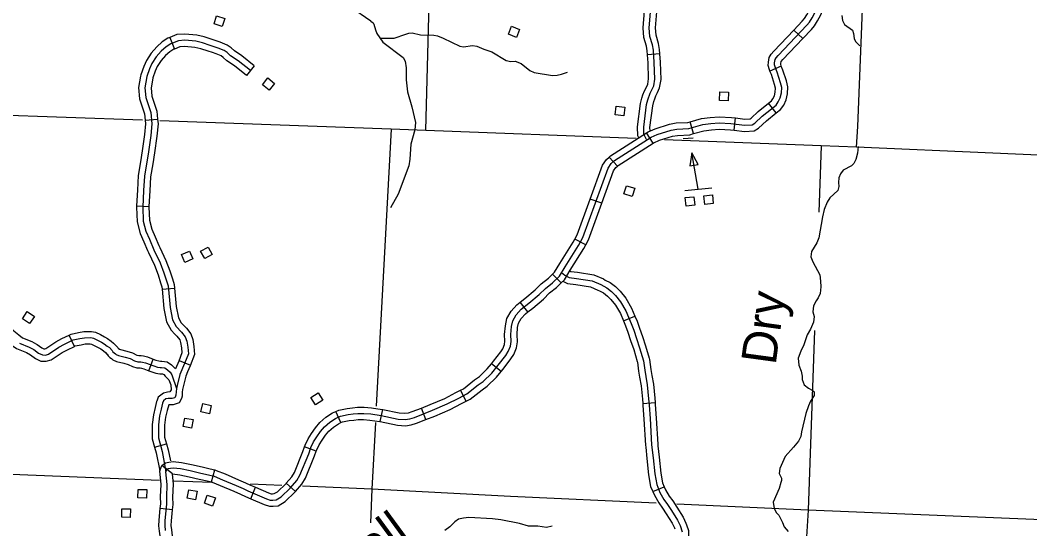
# Model space of a CAD drawing. Extents: x 653372 to 905732, y 627442 to 787275.
# Drawn here: x 864892 to 877117, y 635000 to 641160 of the extents above; entities that cross this region are included whole.
import ezdxf

# ---------------------------------------------------------------- set-up
doc = ezdxf.new("R2010")
doc.units = 0
for name, color, linetype in [('Level 2', 7, 'Continuous'), ('Level 32', 7, 'Continuous'), ('Level 35', 7, 'Continuous'), ('Level 4', 7, 'Continuous'), ('Level 45', 7, 'Continuous'), ('Level 5', 7, 'Continuous'), ('Level 56', 7, 'Continuous')]:
    doc.layers.add(name, color=color, linetype=linetype)

msp = doc.modelspace()

# ---------------------------------------------------------------- linework, layer by layer
at = {"layer": 'Level 2'}
for points in [[(875020, 639623), (875033, 639874), (875231, 644848), (875232, 644887), (875236, 645104)], [(879970, 639405), (875020, 639623)]]:
    msp.add_lwpolyline(points, dxfattribs=at)
at = {"layer": 'Level 32'}
for p, q in [((874368, 640938), (874260, 641041)), ((874108, 640603), (873970, 640544)), ((874045, 640036), (873952, 640154)), ((873045, 639786), (873003, 639930)), ((873536, 639827), (873554, 639976)), ((872557, 639670), (872476, 639797)), ((872124, 639392), (872022, 639502)), ((871934, 638942), (871793, 638993)), ((871742, 638440), (871609, 638509)), ((871443, 637978), (871339, 638086)), ((871039, 637628), (870946, 637745)), ((870715, 636905), (870599, 637000)), ((870292, 636545), (870224, 636679)), ((869805, 636324), (869750, 636463)), ((868776, 636286), (868714, 636422)), ((869250, 636299), (869282, 636445)), ((868477, 635941), (868335, 635991)), ((866735, 635664), (866606, 635765)), ((867207, 635568), (867247, 635713)), ((867683, 635365), (867743, 635503)), ((868224, 635451), (868111, 635551)), ((866736, 635231), (866587, 635246))]:
    msp.add_line(p, q, dxfattribs=at)
for points in [[(874036, 640581), (874026, 640621), (874027, 640642), (874034, 640684), (874045, 640703), (874071, 640733), (874417, 641098), (874450, 641136), (874483, 641189), (874519, 641256), (874541, 641315), (874563, 641452), (874586, 641609), (874590, 641678)], [(874260, 641041), (874361, 641148), (874390, 641181), (874418, 641226), (874451, 641287), (874468, 641334), (874487, 641452)], [(874368, 640938), (874472, 641047), (874511, 641092), (874548, 641151), (874588, 641225), (874614, 641296), (874635, 641428)], [(873970, 640544), (873965, 640557), (873951, 640613), (873952, 640650), (873962, 640710), (873984, 640747), (874016, 640784), (874260, 641041)], [(874108, 640603), (874107, 640604), (874102, 640629), (874102, 640635), (874106, 640658), (874106, 640659), (874127, 640683), (874368, 640938)], [(870828, 637212), (870837, 637270), (870833, 637353), (870841, 637449), (870856, 637519), (870898, 637592), (870957, 637659), (871050, 637732), (871176, 637839), (871251, 637912), (871338, 637980), (871422, 638061), (871489, 638173), (871654, 638433), (871704, 638529), (872010, 639369), (872048, 639423), (872087, 639459), (872531, 639743), (872607, 639776), (872774, 639828), (872843, 639840), (872987, 639847), (873156, 639896), (873254, 639908), (873357, 639915), (873497, 639907), (873664, 639887), (873755, 639894), (873788, 639913), (873877, 639999), (874045, 640131), (874072, 640170), (874096, 640221), (874109, 640280), (874113, 640346), (874097, 640403), (874058, 640529), (874036, 640581)], [(873952, 640154), (873990, 640183), (874007, 640208), (874024, 640245), (874034, 640290), (874037, 640338), (874025, 640382), (873988, 640503), (873970, 640544)], [(874045, 640036), (874100, 640079), (874137, 640132), (874167, 640197), (874183, 640269), (874188, 640353), (874170, 640424), (874128, 640555), (874108, 640603)], [(873554, 639976), (873666, 639962), (873732, 639967), (873742, 639973), (873828, 640056), (873952, 640154)], [(873536, 639827), (873662, 639811), (873778, 639820), (873834, 639853), (873927, 639943), (874045, 640036)], [(872476, 639797), (872496, 639809), (872581, 639846), (872756, 639901), (872835, 639915), (872975, 639922), (873003, 639930)], [(873003, 639930), (873140, 639970), (873247, 639983), (873356, 639990), (873504, 639982), (873554, 639976)], [(872022, 639502), (872041, 639519), (872476, 639797)], [(872557, 639670), (872566, 639676), (872634, 639705), (872792, 639755), (872852, 639765), (873000, 639773), (873045, 639786)], [(873045, 639786), (873171, 639822), (873261, 639833), (873357, 639839), (873491, 639832), (873536, 639827)], [(872124, 639392), (872133, 639399), (872557, 639670)], [(871793, 638993), (871943, 639404), (871992, 639473), (872022, 639502)], [(871934, 638942), (872077, 639334), (872105, 639374), (872124, 639392)], [(871609, 638509), (871635, 638559), (871793, 638993)], [(871742, 638440), (871773, 638499), (871934, 638942)], [(871339, 638086), (871363, 638109), (871426, 638212), (871589, 638471), (871609, 638509)], [(871443, 637978), (871481, 638014), (871553, 638133), (871719, 638396), (871742, 638440)], [(870946, 637745), (871003, 637790), (871126, 637894), (871201, 637969), (871288, 638037), (871339, 638086)], [(871039, 637628), (871098, 637674), (871227, 637783), (871300, 637856), (871387, 637924), (871443, 637978)], [(870756, 637232), (870762, 637273), (870757, 637354), (870767, 637460), (870785, 637546), (870836, 637636), (870906, 637714), (870946, 637745)], [(870901, 637192), (870913, 637266), (870908, 637352), (870915, 637438), (870927, 637492), (870959, 637548), (871009, 637604), (871039, 637628)], [(869136, 636391), (869262, 636373), (869470, 636329), (869553, 636324), (869609, 636332), (869665, 636349), (869885, 636436), (870064, 636512), (870202, 636584), (870299, 636633), (870439, 636743), (870500, 636785), (870602, 636885), (870681, 636982), (870773, 637101), (870802, 637147), (870828, 637212)], [(870599, 637000), (870623, 637029), (870712, 637144), (870735, 637181), (870756, 637232)], [(870715, 636905), (870740, 636935), (870835, 637058), (870869, 637113), (870901, 637192)], [(870224, 636679), (870259, 636697), (870395, 636803), (870452, 636843), (870547, 636936), (870599, 637000)], [(870292, 636545), (870340, 636570), (870484, 636682), (870548, 636727), (870658, 636835), (870715, 636905)], [(869750, 636463), (869856, 636505), (870032, 636580), (870168, 636650), (870224, 636679)], [(868714, 636422), (868749, 636438), (868850, 636458), (868915, 636466), (868978, 636473), (869057, 636473), (869144, 636466), (869275, 636447), (869282, 636445)], [(869282, 636445), (869480, 636403), (869550, 636400), (869593, 636405), (869640, 636420), (869750, 636463)], [(869805, 636324), (869913, 636366), (870097, 636444), (870236, 636517), (870292, 636545)], [(866653, 634979), (866647, 635039), (866648, 635102), (866668, 635299), (866667, 635385), (866673, 635538), (866657, 635691), (866668, 635717), (866685, 635729), (866710, 635735), (866744, 635738), (866835, 635729), (866952, 635705), (867078, 635676), (867173, 635655), (867240, 635637), (867343, 635595), (867507, 635523), (867590, 635487), (867650, 635462), (867873, 635364), (867920, 635348), (867953, 635348), (867993, 635353), (868054, 635389), (868162, 635494), (868243, 635586), (868280, 635648), (868386, 635909), (868413, 635986), (868445, 636052), (868484, 636114), (868527, 636179), (868576, 636234), (868640, 636291), (868711, 636338), (868772, 636366), (868862, 636384), (868923, 636392), (868982, 636398), (869054, 636398), (869136, 636391)], [(868335, 635991), (868344, 636014), (868379, 636088), (868421, 636155), (868468, 636225), (868522, 636287), (868594, 636351), (868674, 636404), (868714, 636422)], [(868477, 635941), (868482, 635957), (868511, 636016), (868547, 636073), (868587, 636133), (868629, 636182), (868685, 636232), (868747, 636273), (868776, 636286)], [(868776, 636286), (868796, 636295), (868874, 636310), (868932, 636317), (868986, 636323), (869051, 636323), (869127, 636317), (869248, 636299), (869250, 636299)], [(869250, 636299), (869460, 636254), (869556, 636249), (869625, 636258), (869690, 636278), (869805, 636324)], [(868111, 635551), (868182, 635631), (868213, 635682), (868316, 635935), (868335, 635991)], [(868224, 635451), (868304, 635542), (868347, 635615), (868456, 635882), (868477, 635941)], [(866587, 635246), (866593, 635303), (866592, 635386), (866597, 635536), (866581, 635702), (866606, 635765), (866653, 635799), (866693, 635808)], [(866693, 635808), (866745, 635814), (866847, 635803), (866968, 635778), (867094, 635749), (867191, 635728), (867247, 635713)], [(866736, 635231), (866743, 635296), (866742, 635385), (866748, 635541), (866735, 635664)], [(866735, 635664), (866823, 635655), (866936, 635631), (867061, 635603), (867155, 635582), (867207, 635568)], [(867247, 635713), (867264, 635708), (867372, 635664), (867536, 635592), (867619, 635556), (867679, 635530), (867743, 635503)], [(867207, 635568), (867216, 635566), (867314, 635526), (867477, 635454), (867560, 635418), (867620, 635393), (867683, 635365)], [(867743, 635503), (867900, 635434), (867932, 635423), (867948, 635423), (867969, 635426), (868008, 635449), (868107, 635546), (868111, 635551)], [(867683, 635365), (867846, 635294), (867909, 635273), (867957, 635273), (868017, 635280), (868099, 635329), (868216, 635442), (868224, 635451)], [(866651, 634691), (866621, 634757), (866590, 634886), (866579, 634970), (866572, 635036), (866573, 635106), (866587, 635246)], [(866788, 634752), (866764, 634806), (866738, 634914), (866728, 634988), (866722, 635042), (866723, 635097), (866736, 635231)]]:
    msp.add_lwpolyline(points, dxfattribs=at)
at = {"layer": 'Level 35'}
for points in [[(869139, 641149), (868892, 641318), (868640, 641521), (868529, 641624), (868465, 641656), (868343, 641707), (868284, 641767), (868248, 641814), (868200, 641938)], [(869139, 641149), (869165, 641130), (869176, 641112), (869193, 641042), (869210, 640998), (869282, 640892), (869528, 640707), (869554, 640665), (869566, 640582), (869564, 640439), (869581, 640292), (869635, 640112), (869677, 639920), (869672, 639831), (869622, 639657), (869609, 639475), (869596, 639397), (869467, 639054), (869377, 638889)], [(874842, 641217), (874850, 641158), (874874, 641108), (874969, 641040), (874983, 640997), (874992, 640940), (875008, 640901), (875060, 640849)], [(869246, 640941), (869421, 640942), (869562, 640992), (869599, 641003), (869637, 641006), (869739, 640981), (869901, 640979), (869945, 640970), (870013, 640943), (870214, 640847), (870261, 640837), (870368, 640854), (870420, 640846), (870508, 640808), (870603, 640778), (870778, 640673), (870832, 640659), (870885, 640663), (870959, 640635), (871065, 640550), (871117, 640528), (871336, 640490), (871394, 640494), (871447, 640507), (871518, 640532)], [(875039, 639629), (875032, 639551), (875009, 639472), (874987, 639426), (874958, 639397), (874858, 639342), (874826, 639301), (874805, 639252), (874801, 639196), (874806, 639145), (874793, 639098), (874695, 639010), (874662, 638956), (874628, 638869), (874606, 638780), (874564, 638526), (874539, 638463), (874475, 638357), (874466, 638292), (874492, 638233), (874575, 638074), (874584, 638000), (874586, 637929), (874579, 637850), (874556, 637797), (874530, 637761), (874500, 637701), (874491, 637627), (874506, 637571), (874498, 637504), (874462, 637418), (874420, 637349), (874379, 637229), (874343, 637151), (874312, 637067), (874321, 636981), (874350, 636908)], [(874350, 636908), (874362, 636850), (874361, 636808), (874385, 636743), (874439, 636703), (874481, 636681), (874506, 636659), (874505, 636616), (874462, 636545), (874436, 636490), (874406, 636396), (874351, 636173), (874343, 636120), (874317, 636061), (874257, 635987), (874156, 635877), (874089, 635730), (874081, 635668), (874111, 635614), (874112, 635584), (874101, 635560), (874084, 635487), (874010, 635323), (874020, 635248), (874049, 635195), (874077, 635166), (874122, 635077), (874143, 635025), (874192, 634969)], [(871333, 635032), (871265, 635016), (871161, 635031), (871047, 635033), (870938, 635066), (870712, 635107), (870610, 635121), (870325, 635138), (870259, 635131), (870201, 635117), (870156, 635084), (870094, 635024), (870035, 634978)]]:
    msp.add_lwpolyline(points, dxfattribs=at)
at = {"layer": 'Level 4'}
for points in [[(866373, 639948), (864521, 640014), (864078, 640030), (860369, 640180)], [(872349, 639726), (869805, 639825), (869383, 639841), (866581, 639941)], [(875020, 639623), (874589, 639640), (872695, 639713)]]:
    msp.add_lwpolyline(points, dxfattribs=at)
at = {"layer": 'Level 45'}
for p, q in [((866703, 640950), (866759, 640811)), ((872637, 640752), (872488, 640740)), ((867726, 640608), (867632, 640491)), ((866406, 639948), (866555, 639963)), ((866301, 638910), (866451, 638903)), ((866611, 637902), (866761, 637915)), ((872197, 637519), (872335, 637576)), ((865549, 637210), (865484, 637346)), ((866451, 636915), (866504, 637055)), ((866815, 637040), (866953, 636983)), ((872430, 636518), (872580, 636531)), ((866520, 635987), (866664, 636028)), ((872553, 635450), (872691, 635507))]:
    msp.add_line(p, q, dxfattribs=at)
for points in [[(872474, 639717), (872445, 639778), (872443, 639863), (872477, 640137), (872491, 640196), (872519, 640275), (872541, 640317), (872563, 640364), (872577, 640446), (872570, 640648), (872559, 640796), (872549, 640862), (872517, 640964), (872510, 641069), (872540, 641454)], [(872488, 640740), (872484, 640788), (872476, 640845), (872443, 640950), (872435, 641069), (872451, 641273)], [(872637, 640752), (872633, 640804), (872623, 640879), (872591, 640978), (872585, 641068), (872600, 641262)], [(867265, 640910), (867215, 640926), (867120, 640958), (867029, 640980), (866884, 640992), (866790, 640985), (866703, 640950)], [(866703, 640950), (866681, 640942), (866613, 640897), (866547, 640837), (866478, 640761), (866420, 640671), (866388, 640599), (866351, 640498), (866349, 640483)], [(867679, 640550), (867531, 640668), (867439, 640729), (867397, 640767), (867361, 640793), (867289, 640823), (867192, 640854), (867099, 640886), (867017, 640905), (866884, 640917), (866807, 640911), (866716, 640875), (866658, 640838), (866600, 640784), (866538, 640715), (866486, 640635), (866457, 640571), (866424, 640479), (866402, 640342), (866412, 640225), (866472, 640042), (866485, 639904), (866473, 639765), (866444, 639564), (866397, 639272), (866386, 639098), (866376, 638895), (866382, 638727), (866414, 638603), (866457, 638506), (866512, 638377), (866587, 638222), (866633, 638101), (866664, 638004), (866683, 637943), (866706, 637681), (866737, 637531), (866780, 637450), (866847, 637382), (866890, 637325), (866908, 637274), (866921, 637199), (866928, 637121), (866881, 637003), (866825, 636870), (866794, 636737), (866785, 636700), (866781, 636661), (866777, 636618), (866774, 636607), (866764, 636588), (866733, 636577), (866683, 636578), (866656, 636573), (866626, 636551), (866617, 636521), (866600, 636451), (866579, 636367), (866565, 636259), (866565, 636101), (866612, 635938), (866657, 635691)], [(867726, 640608), (867575, 640728), (867486, 640788), (867445, 640825), (867399, 640858), (867315, 640894), (867265, 640910)], [(866759, 640811), (866751, 640808), (866704, 640778), (866653, 640731), (866598, 640670), (866552, 640599), (866527, 640542), (866497, 640460), (866497, 640459)], [(867219, 640767), (867168, 640783), (867079, 640813), (867005, 640831), (866883, 640842), (866824, 640837), (866759, 640811)], [(867632, 640491), (867487, 640607), (867393, 640669), (867350, 640708), (867324, 640727), (867263, 640753), (867219, 640767)], [(872433, 640258), (872450, 640305), (872474, 640350), (872491, 640387), (872501, 640451), (872496, 640644), (872488, 640740)], [(872575, 640207), (872588, 640245), (872608, 640284), (872635, 640342), (872652, 640440), (872645, 640652), (872637, 640752)], [(866349, 640483), (866326, 640345), (866338, 640209), (866398, 640027), (866406, 639948)], [(866497, 640459), (866477, 640339), (866486, 640240), (866545, 640058), (866555, 639963)], [(872382, 639736), (872371, 639760), (872368, 639867), (872403, 640150), (872419, 640217), (872433, 640258)], [(872519, 639819), (872518, 639860), (872551, 640123), (872563, 640174), (872575, 640207)], [(866406, 639948), (866410, 639903), (866399, 639774), (866370, 639576), (866349, 639444)], [(866555, 639963), (866561, 639904), (866548, 639756), (866518, 639553), (866497, 639420)], [(866349, 639444), (866322, 639280), (866311, 639102), (866301, 638910)], [(866497, 639420), (866471, 639263), (866461, 639094), (866451, 638903)], [(866301, 638910), (866301, 638895), (866307, 638716), (866343, 638578), (866388, 638476), (866433, 638371)], [(866451, 638903), (866451, 638894), (866457, 638738), (866485, 638628), (866525, 638536), (866571, 638431)], [(866571, 638431), (866581, 638408), (866656, 638251), (866704, 638125), (866735, 638027), (866757, 637958), (866761, 637915)], [(866433, 638371), (866444, 638346), (866518, 638192), (866562, 638076), (866592, 637981), (866609, 637929), (866611, 637902)], [(871448, 638106), (871486, 638070), (871540, 638045), (871630, 638032), (871818, 638003), (871921, 637959), (871994, 637919), (872052, 637876), (872101, 637827), (872162, 637751), (872227, 637640), (872292, 637486), (872322, 637406), (872355, 637305), (872392, 637193), (872439, 637033), (872455, 636920), (872466, 636846), (872484, 636742), (872500, 636576), (872507, 636498), (872519, 636335), (872538, 636019), (872555, 635859), (872575, 635664), (872599, 635535), (872638, 635440), (872687, 635356), (872732, 635294), (872779, 635222), (872853, 635105), (872883, 635041), (872909, 634965)], [(871547, 638124), (871561, 638118), (871641, 638107), (871839, 638076), (871954, 638026), (871977, 638013)], [(871464, 637998), (871519, 637972), (871619, 637958), (871797, 637931), (871888, 637891), (871906, 637881)], [(871977, 638013), (872035, 637982), (872101, 637933), (872157, 637877), (872224, 637793), (872295, 637674), (872335, 637576)], [(866611, 637902), (866632, 637670), (866665, 637506), (866719, 637405), (866765, 637359)], [(866761, 637915), (866780, 637692), (866808, 637557), (866841, 637495), (866872, 637464)], [(871906, 637881), (871954, 637856), (872003, 637819), (872045, 637777), (872100, 637708), (872160, 637607), (872197, 637519)], [(872335, 637576), (872361, 637514), (872393, 637431), (872426, 637329), (872464, 637216), (872507, 637068)], [(864678, 637520), (864697, 637500), (864736, 637469), (864813, 637398), (864876, 637349), (864921, 637314), (865033, 637269), (865090, 637237)], [(866872, 637464), (866904, 637431), (866957, 637361), (866981, 637293), (866995, 637209), (867004, 637110), (866950, 636975), (866919, 636900)], [(872197, 637519), (872222, 637458), (872251, 637381), (872284, 637282), (872321, 637171), (872363, 637026)], [(864569, 637416), (864596, 637388), (864638, 637355), (864715, 637283), (864784, 637230), (864846, 637183), (864968, 637134), (865017, 637106)], [(864883, 637248), (865000, 637202), (865057, 637170), (865115, 637127), (865160, 637106), (865198, 637105), (865234, 637114), (865360, 637200), (865430, 637236), (865535, 637287), (865615, 637304), (865670, 637315), (865746, 637316), (865779, 637308), (865829, 637285), (865878, 637259), (865910, 637242), (865947, 637213), (865973, 637194), (866004, 637161), (866015, 637145), (866028, 637133), (866045, 637119), (866055, 637110), (866083, 637100), (866164, 637080), (866225, 637061), (866277, 637035), (866317, 637024), (866351, 637023), (866373, 637020), (866410, 637011), (866510, 636973), (866553, 636959), (866586, 636954), (866603, 636955), (866645, 636949), (866677, 636927), (866709, 636897), (866728, 636863), (866785, 636700)], [(865090, 637237), (865097, 637233), (865153, 637192), (865178, 637180), (865190, 637180), (865203, 637183), (865322, 637265), (865396, 637303), (865484, 637346)], [(865484, 637346), (865510, 637358), (865599, 637377), (865661, 637390), (865754, 637391), (865804, 637380), (865863, 637352), (865913, 637326), (865951, 637305), (865992, 637273), (866022, 637250), (866050, 637222)], [(866765, 637359), (866790, 637333), (866823, 637289), (866835, 637255), (866846, 637190), (866851, 637133), (866811, 637031), (866773, 636939)], [(865016, 637107), (865077, 637062), (865143, 637032), (865206, 637029), (865266, 637045), (865399, 637136), (865463, 637169), (865549, 637210)], [(865549, 637210), (865559, 637215), (865630, 637230), (865678, 637240), (865738, 637241), (865755, 637237), (865796, 637218), (865843, 637193), (865869, 637179), (865901, 637154), (865923, 637137), (865942, 637117)], [(866050, 637222), (866063, 637209), (866073, 637194), (866077, 637189), (866094, 637176), (866095, 637175), (866105, 637171), (866184, 637152), (866253, 637131), (866305, 637105), (866329, 637098), (866357, 637098), (866387, 637094), (866432, 637083), (866504, 637055)], [(865942, 637117), (865946, 637114), (865957, 637097), (865978, 637076), (865996, 637063), (866014, 637045), (866060, 637028), (866145, 637007), (866198, 636991), (866250, 636965), (866306, 636949), (866345, 636948), (866360, 636946), (866388, 636939), (866451, 636915)], [(872507, 637068), (872513, 637049), (872530, 636931), (872540, 636858), (872559, 636752), (872575, 636583), (872580, 636531)], [(866504, 637055), (866535, 637044), (866570, 637033), (866591, 637029), (866607, 637030), (866672, 637021), (866724, 636986), (866773, 636939)], [(872363, 637026), (872366, 637017), (872381, 636910), (872392, 636835), (872410, 636731), (872426, 636569), (872430, 636518)], [(866451, 636915), (866486, 636902), (866535, 636886), (866582, 636879), (866599, 636879), (866617, 636877), (866630, 636869), (866649, 636850), (866691, 636805), (866717, 636742)], [(866919, 636900), (866897, 636847), (866867, 636720), (866859, 636687), (866855, 636653), (866852, 636605), (866844, 636579), (866816, 636525), (866744, 636502), (866690, 636503)], [(866717, 636742), (866720, 636685), (866705, 636661), (866677, 636653), (866626, 636644), (866561, 636596), (866546, 636547)], [(866546, 636547), (866544, 636540), (866527, 636469), (866506, 636381), (866490, 636264), (866490, 636090), (866520, 635987)], [(866690, 636503), (866673, 636433), (866653, 636354), (866640, 636254), (866640, 636111), (866664, 636028)], [(872430, 636518), (872433, 636492), (872444, 636330), (872464, 636013), (872466, 635990)], [(872580, 636531), (872582, 636504), (872594, 636340), (872613, 636025), (872615, 636006)], [(866520, 635987), (866539, 635921), (866581, 635702)], [(866664, 636028), (866685, 635955), (866710, 635822)], [(872466, 635990), (872481, 635851), (872501, 635653), (872526, 635514), (872553, 635450)], [(872615, 636006), (872630, 635867), (872649, 635674), (872671, 635556), (872691, 635507)], [(872691, 635507), (872705, 635474), (872750, 635397), (872794, 635337), (872842, 635263), (872918, 635141), (872953, 635069), (872960, 635049)], [(872553, 635450), (872571, 635407), (872624, 635315), (872670, 635251), (872716, 635182), (872787, 635069), (872814, 635013), (872818, 635000)], [(872960, 635049), (872984, 634978), (872986, 634907), (872969, 634807), (872904, 634650), (872843, 634497)]]:
    msp.add_lwpolyline(points, dxfattribs=at)
at = {"layer": 'Level 5'}
for points in [[(869805, 639825), (869862, 641979)], [(869383, 639841), (869204, 636484)], [(874589, 639640), (874561, 638834)], [(874511, 637402), (874435, 635224)], [(869193, 636288), (869150, 635481)], [(866577, 635585), (863885, 635693)], [(867214, 635559), (866754, 635578)], [(868060, 635525), (867682, 635540)], [(869150, 635481), (868309, 635515)], [(869150, 635481), (869132, 635071)], [(872594, 635310), (870830, 635392), (869150, 635481)], [(874435, 635224), (872845, 635298)], [(874435, 635224), (874389, 634514), (874261, 631977)], [(878922, 635040), (874435, 635224)]]:
    msp.add_lwpolyline(points, dxfattribs=at)
at = {"layer": 'Level 56'}
for points in [[(867240, 641114), (867271, 641213), (867371, 641181), (867339, 641082)], [(870803, 640992), (870843, 641088), (870939, 641049), (870900, 640952)], [(867824, 640379), (867890, 640460), (867971, 640395), (867905, 640314)], [(873360, 640186), (873363, 640291), (873467, 640287), (873464, 640183)], [(872096, 640014), (872108, 640118), (872212, 640106), (872200, 640002)], [(873002, 639395), (873103, 639412), (873026, 639554)], [(872202, 639056), (872234, 639155), (872333, 639124), (872302, 639024)], [(873181, 638929), (873171, 639032), (873274, 639043), (873285, 638939)], [(872956, 638908), (872946, 639011), (873050, 639022), (873060, 638918)], [(867126, 638272), (867077, 638364), (867169, 638413), (867218, 638322)], [(866886, 638227), (866845, 638322), (866941, 638363), (866982, 638268)], [(864920, 637544), (864978, 637631), (865065, 637572), (865006, 637486)], [(868411, 636590), (868499, 636646), (868555, 636558), (868468, 636502)], [(867081, 636416), (867104, 636518), (867206, 636494), (867183, 636393)], [(866864, 636240), (866884, 636342), (866987, 636322), (866966, 636220)], [(866316, 635374), (866319, 635478), (866424, 635475), (866421, 635371)], [(866913, 635371), (866932, 635473), (867035, 635454), (867016, 635352)], [(867123, 635310), (867157, 635408), (867255, 635374), (867221, 635276)], [(866121, 635140), (866124, 635244), (866228, 635241), (866225, 635136)]]:
    msp.add_lwpolyline(points, close=True, dxfattribs=at)
for points in [[(872921, 639728), (873041, 639737)], [(873102, 639115), (873026, 639554)], [(872939, 639098), (873266, 639131)]]:
    msp.add_lwpolyline(points, dxfattribs=at)

# ---------------------------------------------------------------- texts
at = {"layer": 'Level 35'}
for s, rotation, p in [('Dry', 82.2521, (874039, 636975)), ('Maxwell', 36.2816, (867980, 633689))]:
    msp.add_text(s, height=422.4, rotation=rotation, dxfattribs=at).set_placement(p)

doc.saveas('drawing.dxf')
